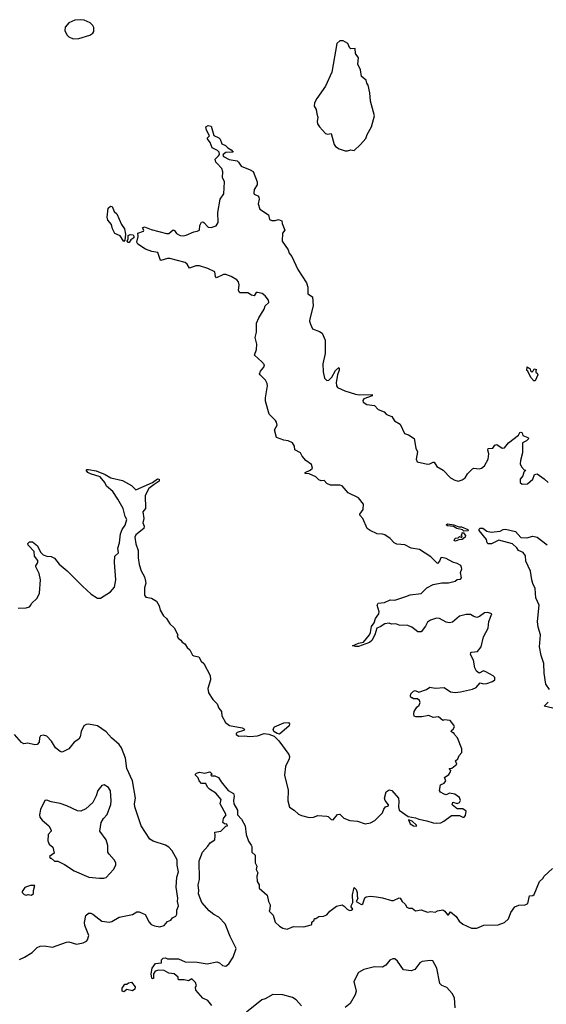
# Model space of a CAD drawing. Extents: x 2220333 to 2384341, y 721037 to 894043.
# Tile 260 of 325: x 2332877 to 2337677, y 797667 to 806642. Entities that reach past the tile are written whole.
import ezdxf

# ---------------------------------------------------------------- set-up
doc = ezdxf.new("R2010")
doc.units = 0

msp = doc.modelspace()

# ---------------------------------------------------------------- linework, layer by layer
at = {"layer": '0CON10XD'}
for points in [[(2333365, 806467.5), (2333415, 806472.5), (2333515, 806502.5), (2333545, 806520), (2333552.5, 806535), (2333551.7, 806571.7), (2333545, 806590), (2333520, 806615), (2333465, 806637.5), (2333435, 806642.5), (2333380.7, 806639.3), (2333325, 806612.5), (2333292.5, 806575), (2333287.5, 806545), (2333307.5, 806505), (2333325, 806487.5), (2333365, 806467.5)], [(2335865, 805447.1), (2335895, 805456.7), (2335925, 805451.2), (2335983.3, 805505), (2336030.7, 805559.3), (2336043.3, 805595), (2336082.5, 805665), (2336111.2, 805765), (2336075, 805900), (2336068.8, 805975), (2336052.5, 806045), (2336040, 806065), (2336035, 806090), (2335992.5, 806125), (2335983.8, 806185), (2335958.3, 806238.3), (2335966, 806295), (2335937.5, 806335), (2335935, 806380), (2335895, 806377.5), (2335885, 806382.5), (2335866.4, 806426.4), (2335825, 806450), (2335795, 806450), (2335767.5, 806425), (2335723.1, 806165), (2335663.3, 806035), (2335584.5, 805925), (2335563.3, 805885), (2335561.2, 805855), (2335578.8, 805825), (2335586.2, 805785), (2335593.6, 805753.6), (2335588.8, 805715), (2335592.3, 805692.3), (2335610, 805665), (2335665, 805606.2), (2335685, 805598.8), (2335716.1, 805606.1), (2335742.9, 805505), (2335756.2, 805485), (2335790, 805465), (2335845, 805447.8), (2335865, 805447.1)], [(2335072, 803438), (2335102.5, 803475), (2335107.5, 803495), (2335083.3, 803525), (2335017.5, 803585), (2335036.7, 803635), (2335038.8, 803685), (2335023.3, 803745), (2335035.9, 803794.1), (2335036, 803875), (2335058, 803925), (2335105, 804003.8), (2335115.6, 804034.4), (2335147.1, 804065), (2335145.8, 804085), (2335115.8, 804125.8), (2335085.8, 804145.8), (2335045, 804155.8), (2335033.3, 804155), (2335014.2, 804125.8), (2334991.3, 804131.3), (2334955, 804153.3), (2334883.1, 804153.1), (2334870, 804175), (2334878, 804225), (2334872.7, 804252.7), (2334855, 804272), (2334805, 804300), (2334755, 804318.8), (2334735, 804318.8), (2334670.7, 804290.7), (2334660.7, 804300.7), (2334655, 804342.5), (2334592.5, 804375), (2334515, 804399.2), (2334482.1, 804397.9), (2334425, 804376.7), (2334403.8, 804415), (2334385, 804430), (2334245, 804466.2), (2334225, 804466.7), (2334165, 804447.5), (2334157.5, 804455), (2334135, 804520), (2334080.7, 804530.7), (2334025, 804551.2), (2333952.5, 804595), (2333946.2, 804615), (2333956.4, 804666.4), (2333952.5, 804695), (2334006.4, 804713.6), (2334007.5, 804725), (2333997.5, 804745), (2334015, 804753.3), (2334075, 804729.2), (2334215, 804692.5), (2334235.7, 804694.3), (2334276.4, 804726.4), (2334289.3, 804719.3), (2334305, 804692.5), (2334340, 804675), (2334373.6, 804673.6), (2334395, 804677.5), (2334465, 804710), (2334495, 804713.3), (2334515, 804722.5), (2334520, 804765), (2334535, 804797.5), (2334545, 804800), (2334555, 804792.5), (2334595, 804750), (2334623, 804747), (2334666.4, 804763.6), (2334686.7, 804795), (2334683.8, 804885), (2334705.7, 805005), (2334737.5, 805055), (2334743.3, 805165), (2334726.2, 805205), (2334730, 805255), (2334720, 805285), (2334675, 805333.8), (2334664.2, 805345), (2334658.8, 805371.2), (2334689.8, 805400.2), (2334696.9, 805415), (2334693.8, 805433.8), (2334678.8, 805448.8), (2334630, 805475), (2334613.6, 805523.6), (2334587.5, 805555), (2334587.5, 805565), (2334607.5, 805585), (2334578.8, 805635), (2334572.5, 805665), (2334595, 805678.8), (2334623, 805673), (2334646.7, 805586.7), (2334693.3, 805565), (2334705, 805552.5), (2334720.5, 805510.5), (2334752.5, 805495), (2334773.9, 805473.9), (2334805, 805456.7), (2334822.5, 805435), (2334755, 805431.9), (2334731.4, 805415), (2334728.6, 805405), (2334735.7, 805395), (2334785, 805366.9), (2334858, 805355), (2334870.6, 805345), (2334895, 805306), (2334976.7, 805275), (2335005, 805257.5), (2335042.5, 805165), (2335041.7, 805138.3), (2335013.3, 805095), (2335011.7, 805061.7), (2335015, 805052.5), (2335047.3, 805037.3), (2335056.2, 805025), (2335058.8, 805005), (2335051.2, 804965), (2335066.7, 804915), (2335145, 804862.5), (2335155, 804820), (2335175, 804813.3), (2335206.7, 804813.3), (2335235, 804822.5), (2335265, 804807.5), (2335268, 804785), (2335292.5, 804725), (2335273.6, 804696.4), (2335270, 804625), (2335324.2, 804545), (2335334, 804515), (2335356, 804485), (2335412.9, 804365), (2335490, 804245), (2335504.3, 804205), (2335502.5, 804142.5), (2335546.2, 804115), (2335550.8, 804035), (2335522, 803915), (2335520, 803895), (2335527, 803867), (2335546.7, 803825), (2335610.8, 803800.8), (2335633.3, 803785), (2335661.2, 803721.2), (2335661.5, 803598.5), (2335639.5, 803505), (2335642.7, 803432.7), (2335654, 803375), (2335675, 803353.8), (2335695, 803356.2), (2335721.2, 803385), (2335754.4, 803445.6), (2335785, 803472.5), (2335790, 803465), (2335788, 803448), (2335774.4, 803405.6), (2335760.9, 803335), (2335763.3, 803305), (2335775, 803288.6), (2335839.5, 803259.5), (2335937.6, 803227.6), (2335975, 803222.2), (2336090, 803225), (2336090, 803215), (2336013.3, 803185), (2336005, 803170), (2336006.7, 803155), (2336040, 803135), (2336110, 803125), (2336145, 803090), (2336198.3, 803068.3), (2336216.7, 803046.7), (2336235, 803036.7), (2336270, 803025), (2336293.3, 802985), (2336345, 802956.7), (2336385, 802870), (2336419.5, 802859.5), (2336472.5, 802825), (2336486.2, 802735), (2336503.6, 802703.6), (2336490.8, 802635), (2336500.9, 802610.9), (2336595, 802591.2), (2336615, 802593.8), (2336645, 802610), (2336655, 802607.5), (2336678.8, 802568.8), (2336735.6, 802535.6), (2336805, 802466), (2336844.2, 802444.2), (2336875, 802436.2), (2336910.8, 802449.2), (2336938.8, 802465), (2336957.7, 802502.3), (2337005, 802546.7), (2337017, 802553), (2337065, 802548.8), (2337085, 802553.3), (2337112.5, 802575), (2337148, 802635), (2337153.3, 802685), (2337143, 802717), (2337147, 802733), (2337190, 802735), (2337207, 802763), (2337225, 802768.8), (2337275, 802736.7), (2337295, 802740), (2337333.6, 802786.4), (2337422.5, 802855), (2337435, 802880), (2337445, 802882.5), (2337456.1, 802876.1), (2337463.3, 802853.3), (2337510, 802835), (2337517.5, 802825), (2337495, 802802.5), (2337460, 802785), (2337460, 802695), (2337441.2, 802625), (2337440, 802595), (2337450, 802565), (2337475, 802540), (2337490, 802535), (2337473, 802517), (2337463.3, 802485), (2337440, 802455), (2337440, 802425), (2337458.3, 802408.3), (2337505, 802410), (2337555.6, 802454.4), (2337570, 802495), (2337595, 802503.3), (2337657.9, 802457.9), (2337693.9, 802423.9)], [(2333825, 804620), (2333792.2, 804672.2), (2333744.6, 804694.6), (2333723.8, 804735), (2333713.3, 804775), (2333680, 804815), (2333673.6, 804843.6), (2333683.3, 804925), (2333705, 804943.8), (2333719.2, 804939.2), (2333738.8, 804895), (2333762.1, 804872.1), (2333805, 804776.7), (2333831.4, 804735), (2333842.3, 804687.7), (2333836.7, 804633.3), (2333825, 804620)], [(2333875, 804612.5), (2333865, 804612.5), (2333857.5, 804625), (2333866.4, 804643.6), (2333866.7, 804675), (2333885, 804684), (2333910.5, 804680.5), (2333918.3, 804668.3), (2333916.2, 804655), (2333890, 804635), (2333875, 804612.5)], [(2332863, 801277), (2332935, 801280), (2332965, 801290), (2332980, 801305), (2332985, 801320), (2333035, 801370), (2333056.7, 801415), (2333068, 801535), (2333054, 801595), (2333023.8, 801655), (2333023.8, 801665), (2333041.2, 801695), (2333043, 801713), (2333012.3, 801752.3), (2333008.8, 801795), (2332953.2, 801853.2), (2332952.7, 801867.3), (2332965, 801882), (2332995, 801882), (2333038.8, 801845), (2333067.7, 801787.7), (2333090, 801765), (2333125, 801751.2), (2333165, 801750), (2333195, 801733.3), (2333238.3, 801678.3), (2333309.5, 801619.5), (2333448.3, 801478.3), (2333530, 801405), (2333585, 801368.8), (2333615, 801370), (2333705, 801427.5), (2333739.7, 801470.3), (2333754.6, 801535), (2333745.4, 801655.4), (2333740.5, 801695), (2333745, 801752.5), (2333776.4, 801783.6), (2333770.8, 801825), (2333785.5, 801874.5), (2333795.8, 801954.2), (2333812, 801995), (2333838.1, 802035), (2333852.9, 802085), (2333838.1, 802115), (2333821.2, 802185), (2333772.3, 802272.3), (2333725, 802340), (2333668.8, 802388.8), (2333653.3, 802425), (2333610, 802475), (2333522.3, 802502.3), (2333497.5, 802515), (2333483.3, 802536.7), (2333487.5, 802542.5), (2333505, 802543.3), (2333575, 802530), (2333655, 802496.7), (2333707.5, 802465), (2333815, 802442.5), (2333896.1, 802396.1), (2333935, 802357.5), (2334087, 802423), (2334133.6, 802456.4), (2334147.5, 802455), (2334147.5, 802435), (2334103.3, 802406.7), (2334055, 802367.5), (2334020, 802305), (2334023, 802187), (2334000, 802155), (2334008.8, 802095), (2333998.8, 802055), (2334011.2, 802025), (2334008.8, 802005), (2333935, 801946), (2333925.8, 801925), (2333934.4, 801865), (2333957.5, 801805), (2333955.6, 801735.6), (2333965, 801677.5), (2333985, 801617.5), (2334014, 801565), (2334024, 801525), (2334025.8, 801505), (2334015.6, 801464.4), (2334015.8, 801395), (2334027.3, 801377.3), (2334078, 801368), (2334125, 801342.5), (2334148.8, 801298.8), (2334158.3, 801258.3), (2334189.3, 801209.3), (2334216.2, 801185), (2334244.2, 801134.2), (2334285, 801097.5), (2334317.5, 801035), (2334312.5, 801025), (2334322.5, 801005), (2334345, 800987.5), (2334357, 800967), (2334383, 800953), (2334405, 800920), (2334428.3, 800898.3), (2334450.7, 800850.7), (2334465, 800842.5), (2334510, 800835), (2334532.5, 800795), (2334556.7, 800775), (2334614.3, 800665), (2334616.4, 800623.6), (2334592.5, 800545), (2334596.7, 800505), (2334638, 800445), (2334677.5, 800405), (2334692, 800365), (2334715.6, 800335.6), (2334720.8, 800295), (2334752.5, 800235), (2334788.1, 800208.1), (2334905, 800187.5), (2334927.5, 800175), (2334915.8, 800164.2), (2334860, 800145), (2334850, 800135), (2334850, 800125), (2334875, 800110), (2334925, 800114.2), (2334975, 800107.8), (2335045.5, 800114.5), (2335104.2, 800135.8), (2335148.7, 800128.7), (2335195, 800110), (2335239.7, 800069.7), (2335330, 799945), (2335337.1, 799925), (2335334.3, 799905), (2335300, 799835), (2335290.8, 799755), (2335325, 799620), (2335322.1, 799522.1), (2335336.2, 799465), (2335377.9, 799437.9), (2335419.3, 799399.3), (2335445, 799386.7), (2335515, 799370), (2335555, 799373.3), (2335595, 799386.7), (2335675, 799382.5), (2335688.8, 799378.8), (2335715, 799352.5), (2335735, 799347.5), (2335775, 799397.5), (2335795, 799400), (2335830, 799365), (2335885, 799342.5), (2335955, 799337.5), (2336025, 799313.3), (2336075, 799322.5), (2336115, 799342.5), (2336185, 799412.5), (2336196.2, 799445), (2336212.5, 799467.5), (2336240, 799475), (2336240, 799485), (2336206.7, 799525), (2336203.3, 799545), (2336217.5, 799605), (2336245, 799623.3), (2336270, 799615), (2336328.8, 799545), (2336334, 799515), (2336328.3, 799468.3), (2336336.7, 799436.7), (2336418.3, 799378.3), (2336485, 799368), (2336514.2, 799354.2), (2336589.2, 799339.2), (2336645, 799320), (2336675, 799317.5), (2336715, 799322.5), (2336743.6, 799336.4), (2336813, 799387), (2336885, 799387.5), (2336915, 799372.5), (2336927, 799373), (2336941.7, 799388.3), (2336947, 799427), (2336915, 799450), (2336865, 799450), (2336820, 799485), (2336825, 799510), (2336865, 799497.5), (2336885, 799507.5), (2336893.3, 799525), (2336885, 799552.5), (2336843, 799583), (2336795, 799590), (2336765, 799577.5), (2336745, 799583.3), (2336711.7, 799601.7), (2336702.5, 799615), (2336713, 799667), (2336746.1, 799683.9), (2336762.5, 799705), (2336750, 799735), (2336787.7, 799762.3), (2336803.3, 799785), (2336807, 799797), (2336790, 799815), (2336815, 799820), (2336860, 799855), (2336850, 799885), (2336870, 799905), (2336882.5, 799935), (2336907, 799963), (2336906.7, 799995), (2336867.5, 800095), (2336840, 800125), (2336835, 800140), (2336825, 800140), (2336810, 800155), (2336815, 800170), (2336825, 800170), (2336840, 800195), (2336835, 800210), (2336800, 800255), (2336745, 800260), (2336735, 800252.5), (2336695, 800287.5), (2336645, 800280), (2336605, 800300), (2336543.6, 800286.4), (2336487, 800287), (2336473, 800293), (2336468.8, 800315), (2336472.7, 800337.3), (2336495.9, 800374.1), (2336518.8, 800395), (2336528.3, 800418.3), (2336522.5, 800435), (2336501.7, 800451.7), (2336465, 800450), (2336455, 800460), (2336445, 800460), (2336440, 800475), (2336443, 800497), (2336465, 800520), (2336483, 800527), (2336515, 800512.5), (2336585, 800536.7), (2336615, 800556.7), (2336665, 800548.8), (2336745, 800553.3), (2336805, 800513.8), (2336845, 800510), (2336895, 800516), (2337005, 800538), (2337036.7, 800555), (2337075, 800596.7), (2337105, 800588), (2337135, 800592), (2337185, 800610), (2337206.7, 800625), (2337206.7, 800645), (2337191.7, 800661.7), (2337125, 800698), (2337104, 800706), (2337065, 800686.7), (2337042, 800705), (2337026, 800735), (2337014.1, 800804.1), (2336986.7, 800855), (2336987.5, 800872.5), (2336995, 800877.5), (2337048.3, 800881.7), (2337083.3, 800925), (2337103.6, 801016.4), (2337147.5, 801095), (2337153.3, 801155), (2337180, 801225), (2337145, 801237.5), (2337115, 801236.7), (2337068.7, 801201.3), (2337045, 801194.3), (2337015, 801202.5), (2336985, 801220), (2336945, 801220), (2336885, 801203.8), (2336820.9, 801149.1), (2336795, 801144.3), (2336765, 801151.2), (2336703.9, 801183.9), (2336675, 801186), (2336621.2, 801168.8), (2336595, 801150), (2336575.8, 801114.2), (2336535, 801062.5), (2336505, 801063.3), (2336452.5, 801105), (2336415, 801118.8), (2336335, 801123.8), (2336305, 801133.8), (2336265, 801133.3), (2336245, 801140), (2336205, 801136), (2336162.7, 801107.3), (2336132.5, 801095), (2336114, 801035), (2336085.4, 800984.6), (2336065.5, 800964.5), (2335965, 800928), (2335937, 800927), (2335910, 800935), (2335965, 800959.2), (2336012, 800968), (2336064.2, 801035), (2336074.2, 801055), (2336085, 801110), (2336106.7, 801145), (2336120, 801185), (2336151.2, 801225), (2336153, 801243), (2336134.2, 801305), (2336143.3, 801325), (2336201.2, 801328.8), (2336255, 801353.3), (2336295, 801350), (2336397, 801383), (2336435, 801400), (2336535, 801412.9), (2336587.7, 801462.3), (2336645, 801493.1), (2336725, 801510), (2336785, 801509.2), (2336845, 801524), (2336865, 801538.8), (2336895, 801542.5), (2336902.5, 801555), (2336896.1, 801603.9), (2336906.7, 801635), (2336905, 801650), (2336896.4, 801666.4), (2336865.9, 801685.9), (2336825, 801697.5), (2336765, 801732), (2336725, 801740), (2336715, 801737.5), (2336704.2, 801705), (2336685, 801683.8), (2336623.8, 801745), (2336521.7, 801811.7), (2336444.3, 801824.3), (2336386.1, 801856.1), (2336315, 801862), (2336291.2, 801875), (2336254.3, 801914.3), (2336205, 801946), (2336185, 801954), (2336135, 801955.6), (2336070, 801985), (2336045.5, 802005.5), (2336004.3, 802095), (2335976.7, 802125), (2335976.7, 802135), (2336007.5, 802177.5), (2336010, 802225), (2335964.2, 802285), (2335870.2, 802330.2), (2335815, 802393.8), (2335795, 802400), (2335709.5, 802399.5), (2335677.5, 802415), (2335651.7, 802441.7), (2335625, 802437.5), (2335605, 802447.5), (2335577.5, 802475), (2335515, 802501.4), (2335480, 802505), (2335477.5, 802515), (2335525, 802536), (2335545, 802553.3), (2335537.3, 802587.3), (2335485, 802623.3), (2335452.5, 802665), (2335437.5, 802695), (2335385, 802720), (2335383.3, 802755), (2335363.3, 802785), (2335325, 802804), (2335285, 802810), (2335217.5, 802835), (2335198.8, 802905), (2335223.3, 802945), (2335216.7, 802975), (2335209.5, 802989.5), (2335150, 803045), (2335116, 803165), (2335116.2, 803195), (2335135.9, 803304.1), (2335134, 803325), (2335117.9, 803357.9), (2335068, 803405), (2335063.8, 803415), (2335072, 803438)], [(2337575, 803350), (2337561.7, 803351.7), (2337535, 803380), (2337508.3, 803438.3), (2337500, 803445), (2337501.7, 803478.3), (2337528.3, 803458.3), (2337531.7, 803441.7), (2337545, 803430), (2337558.3, 803441.7), (2337565, 803460), (2337590, 803455), (2337580, 803445), (2337580, 803425), (2337595, 803420), (2337600, 803405), (2337575, 803350)], [(2336925, 801980), (2336911.7, 801991.7), (2336860, 802005), (2336831.7, 802021.7), (2336775, 802027.5), (2336763.3, 802036.7), (2336775, 802046.2), (2336835, 802036.2), (2336880.7, 802020.7), (2336905, 802020), (2336962.5, 801995), (2336965, 801984), (2336925, 801980)], [(2337705, 800536), (2337672.2, 800585), (2337657.7, 800685), (2337654.4, 800775), (2337629.5, 800845), (2337614.6, 800925), (2337622.9, 801035), (2337603.5, 801105), (2337596.7, 801155), (2337611.1, 801305), (2337582.1, 801372.1), (2337576.3, 801456.3), (2337555, 801503.8), (2337544.3, 801535), (2337532.2, 801615), (2337491.4, 801705), (2337486, 801756), (2337465.9, 801785.9), (2337423.8, 801805), (2337408, 801828), (2337367.5, 801865), (2337245, 801898.8), (2337177, 801863), (2337147.5, 801865), (2337136.7, 801875), (2337132.5, 801905), (2337064.7, 801984.7), (2337065, 801997.5), (2337075, 802006.7), (2337096.9, 802006.9), (2337135, 801980), (2337175, 801970), (2337255, 801980.6), (2337285, 801996.2), (2337305, 801998.8), (2337395, 801975.8), (2337445, 801922), (2337500.6, 801919.4), (2337555, 801934.2), (2337595, 801924.2), (2337685, 801854.3)], [(2336845, 801890), (2336837.5, 801895), (2336845, 801917.5), (2336875, 801920), (2336885, 801930), (2336908.3, 801921.7), (2336910, 801935), (2336900, 801945), (2336910, 801955), (2336910, 801965), (2336918.3, 801968.3), (2336941.7, 801941.7), (2336936.7, 801925), (2336910, 801905), (2336878.3, 801901.7), (2336865, 801893.3), (2336845, 801890)], [(2337735, 800365.8), (2337657.5, 800385), (2337695, 800422)], [(2332875.5, 798074.5), (2332921.2, 798095), (2332989.6, 798140.4), (2333035.5, 798184.5), (2333065, 798198.1), (2333099.7, 798199.7), (2333175, 798188.6), (2333305, 798234.4), (2333325.4, 798235.4), (2333395, 798215.6), (2333455, 798227.1), (2333486.5, 798243.5), (2333496, 798255), (2333508.6, 798295), (2333471.4, 798385), (2333468.3, 798411.7), (2333480, 798475), (2333503.6, 798496.4), (2333525, 798496.7), (2333545, 798488.8), (2333625.7, 798425.7), (2333694.3, 798415.7), (2333717.9, 798422.1), (2333785, 798460.6), (2333905, 798484.4), (2333945, 798508.8), (2333965, 798510), (2334020, 798485), (2334058.6, 798415), (2334076.2, 798395), (2334105, 798380.6), (2334155, 798372.7), (2334195, 798384.4), (2334225, 798420.8), (2334253.3, 798435), (2334270, 798455), (2334298.9, 798471.1), (2334308.8, 798488.8), (2334310, 798525), (2334323.3, 798565), (2334316.2, 798605), (2334318.9, 798635), (2334302.2, 798735), (2334308.9, 798825), (2334324.3, 798875), (2334311.4, 798935), (2334312, 798985), (2334268, 799065), (2334235, 799100), (2334205, 799117.1), (2334095, 799152.5), (2334063, 799173), (2333984.4, 799294.4), (2333927, 799467), (2333924.4, 799495), (2333933.8, 799545), (2333904.4, 799704.4), (2333852.8, 799815), (2333840.1, 799910.1), (2333804.2, 800005.8), (2333783.8, 800035), (2333714.5, 800094.5), (2333665, 800150.8), (2333585, 800204.4), (2333505, 800221.9), (2333482.2, 800217.8), (2333462, 800205), (2333438.6, 800155), (2333429.2, 800105), (2333415.5, 800084.5), (2333373.8, 800055), (2333325.8, 799994.2), (2333265, 799966.7), (2333245, 799970), (2333203.3, 800005), (2333166.1, 800066.1), (2333125, 800110), (2333095, 800120), (2333067.5, 800115), (2333058.8, 800095), (2333054, 800055), (2333035, 800034.2), (2333015, 800031.9), (2332951.7, 800048.3), (2332915, 800040.8), (2332893, 800053), (2332829.2, 800125)], [(2335245, 800130), (2335224.3, 800134.3), (2335194.4, 800154.4), (2335188, 800175), (2335198.8, 800195), (2335285, 800233.8), (2335326.7, 800235), (2335336.2, 800225), (2335334, 800205), (2335245, 800130)], [(2334627.5, 797655), (2334592.5, 797702.5), (2334545, 797723.3), (2334483.8, 797795), (2334478.3, 797821.7), (2334490, 797835), (2334480, 797865), (2334445, 797897.5), (2334415, 797881.2), (2334375, 797888.8), (2334328.3, 797888.3), (2334320, 797895), (2334320, 797915), (2334283.6, 797943.6), (2334235, 797950), (2334194.1, 797974.1), (2334145, 797978.8), (2334111.4, 797968.6), (2334098, 797945), (2334096.7, 797903.3), (2334085, 797900), (2334082.5, 797905), (2334074.3, 797945), (2334085, 797996.2), (2334115, 798038.8), (2334170, 798045), (2334168.3, 798071.7), (2334185, 798088), (2334205, 798089.2), (2334225, 798080), (2334325, 798081.4), (2334385, 798054.4), (2334495, 798049.4), (2334585, 798034.3), (2334675, 798054.2), (2334696.7, 798045), (2334725, 798021.2), (2334755, 798014), (2334783.8, 798035), (2334822.9, 798097.1), (2334850, 798175), (2334795.7, 798285), (2334751.2, 798401.2), (2334691.1, 798461.1), (2334646.1, 798486.1), (2334605, 798519.4), (2334536.7, 798595), (2334505.7, 798675), (2334510.5, 798705), (2334503.6, 798755), (2334514.4, 798804.4), (2334513.5, 798975), (2334542, 799055), (2334593.1, 799106.9), (2334612.4, 799137.6), (2334656.7, 799165), (2334660, 799205), (2334655, 799236.7), (2334710, 799245), (2334755, 799290), (2334770, 799295), (2334765, 799310), (2334743, 799313), (2334727.5, 799325), (2334735, 799360), (2334757.5, 799395), (2334703.3, 799495), (2334712.5, 799535), (2334665, 799592.5), (2334607, 799627), (2334590, 799645), (2334575, 799680), (2334535, 799680), (2334513.3, 799705), (2334505, 799730), (2334480, 799755), (2334480, 799765), (2334490, 799775), (2334515, 799782.5), (2334565, 799772.5), (2334610, 799785), (2334630, 799765), (2334620, 799755), (2334625, 799750), (2334655, 799750), (2334690, 799735), (2334712.5, 799695), (2334777, 799617), (2334825, 799587.5), (2334833.3, 799565), (2334826.7, 799525), (2334830, 799495), (2334862.5, 799435), (2334862.5, 799395), (2334897.5, 799355), (2334932.5, 799295), (2334940, 799215), (2334963.3, 799155), (2334986.7, 799116.7), (2334992.5, 799105), (2334993.3, 799055), (2335022.5, 799025), (2335022.5, 798955), (2335037, 798927), (2335033.3, 798895), (2335046.7, 798865), (2335040, 798835), (2335042.5, 798785), (2335060, 798755), (2335060, 798725), (2335131.7, 798661.7), (2335143.6, 798603.6), (2335160, 798575), (2335157.5, 798535), (2335150, 798515), (2335188.3, 798478.3), (2335205.9, 798415.9), (2335245, 798378.8), (2335275, 798361.2), (2335315, 798352.5), (2335373.6, 798376.4), (2335465.8, 798374.2), (2335535, 798392.5), (2335540, 798395), (2335540, 798415), (2335560, 798435), (2335565, 798450), (2335575, 798450), (2335603, 798467), (2335645, 798470), (2335675, 798482.5), (2335702.5, 798515), (2335765, 798562.5), (2335815, 798572.5), (2335835, 798562.5), (2335862.5, 798532.5), (2335883.1, 798523.1), (2335897.5, 798525), (2335912.5, 798535), (2335898.8, 798555), (2335898.8, 798565), (2335914.2, 798595), (2335910.5, 798665), (2335925, 798730), (2335945, 798713.3), (2335953.3, 798685), (2335952, 798652), (2335958.3, 798631.7), (2335942.5, 798605), (2335985, 798579.2), (2335995, 798575.8), (2336005, 798582), (2336023.6, 798636.4), (2336035, 798647.5), (2336075, 798653.8), (2336130, 798645), (2336185, 798636.2), (2336265, 798612.2), (2336285, 798613.5), (2336335, 798636), (2336344.1, 798634.1), (2336362.9, 798605), (2336390.5, 798580.5), (2336405, 798552.5), (2336425, 798543.3), (2336455, 798542.5), (2336485, 798520), (2336535, 798526.7), (2336595, 798506.7), (2336625, 798513.3), (2336665, 798507.5), (2336685, 798517.5), (2336735, 798526.7), (2336752.5, 798515), (2336775, 798482.5), (2336786.4, 798483.6), (2336805, 798510), (2336855, 798467.5), (2336884.1, 798424.1), (2336915, 798396.7), (2336995, 798360), (2337045, 798360), (2337107, 798387), (2337238.3, 798391.7), (2337296.1, 798413.9), (2337332.5, 798445), (2337352.5, 798505), (2337390, 798555), (2337425, 798570), (2337485, 798574), (2337507.5, 798585), (2337522.5, 798655), (2337555, 798660), (2337565, 798667.5), (2337614.2, 798785.8), (2337645, 798812.5), (2337656.1, 798833.9), (2337733.9, 798906.1)], [(2333645, 798816.2), (2333665, 798823.8), (2333731.2, 798895), (2333753.8, 798935), (2333752, 798955), (2333738, 798985), (2333692, 799035), (2333681.2, 799055), (2333679.2, 799115), (2333665, 799167.5), (2333606, 799245), (2333620, 799325), (2333640.7, 799359.3), (2333675, 799396.7), (2333707.6, 799487.6), (2333711.7, 799521.7), (2333703.8, 799613.8), (2333685, 799642.5), (2333647, 799667), (2333625, 799662.5), (2333590, 799615), (2333573.6, 799566.4), (2333543, 799507), (2333480.3, 799449.7), (2333435, 799427.5), (2333405, 799429.2), (2333306.6, 799476.6), (2333245, 799497.5), (2333165, 799511.2), (2333125, 799528), (2333105, 799526), (2333067.7, 799442.3), (2333058.8, 799395), (2333062, 799372), (2333082, 799345), (2333143.3, 799295), (2333163.3, 799255), (2333162.5, 799245), (2333137.5, 799215), (2333133, 799157), (2333145, 799127.5), (2333178.3, 799098.3), (2333190, 799045), (2333150, 799015), (2333155, 799000), (2333165, 799000), (2333193, 798973), (2333225, 798972.5), (2333285, 798942.5), (2333372.3, 798882.3), (2333506.1, 798826.1), (2333605, 798816.2), (2333645, 798816.2)], [(2336495, 799290), (2336495, 799300), (2336455, 799337.5), (2336421.7, 799348.3), (2336435, 799312.5), (2336465, 799292.5), (2336495, 799290)], [(2332985, 798662.5), (2333001.7, 798678.3), (2333002.5, 798705), (2333015, 798750), (2332975, 798750), (2332948.3, 798741.7), (2332925, 798730), (2332900, 798695), (2332900, 798685), (2332918.3, 798668.3), (2332935, 798662.5), (2332955, 798667.5), (2332985, 798662.5)], [(2336845.5, 797635), (2336840, 797725), (2336820, 797765), (2336769, 797819), (2336725, 797838.6), (2336707.5, 797855), (2336678.9, 797995), (2336641.8, 798061.8), (2336616.9, 798066.9), (2336544.2, 798055.8), (2336525, 798043.5), (2336477.9, 797985), (2336445, 797971.2), (2336375, 797980), (2336319.7, 798059.7), (2336295, 798081.2), (2336278.3, 798081.7), (2336252.1, 798067.9), (2336215, 798023.8), (2336185, 798006.2), (2336110.9, 798009.1), (2336015, 797982.5), (2335964.5, 797955.5), (2335924.1, 797875.9), (2335944, 797785), (2335935.8, 797754.2), (2335889.2, 797675), (2335843.6, 797636.4)], [(2333825, 797780), (2333812.5, 797785), (2333810, 797815), (2333835, 797850), (2333855, 797850), (2333868.3, 797861.7), (2333895, 797867.5), (2333930, 797825), (2333926.2, 797805), (2333905, 797788.8), (2333855, 797802.5), (2333825, 797780)], [(2335445, 797654.2), (2335396.8, 797706.8), (2335365, 797728.5), (2335276.8, 797753.2), (2335185, 797756.2), (2335115, 797716.2), (2335085, 797708.8), (2334944, 797595)]]:
    msp.add_lwpolyline(points, dxfattribs=at)

doc.saveas('drawing.dxf')
